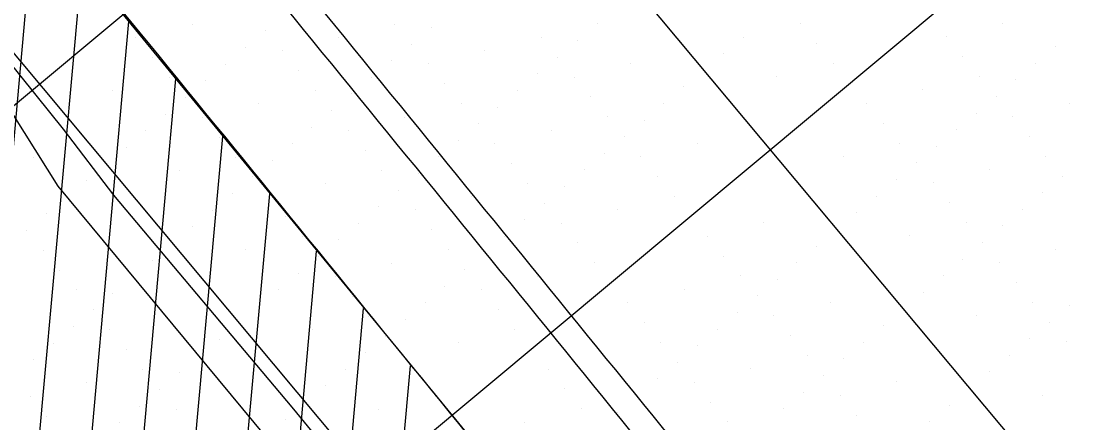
# Model space of a CAD drawing. Extents: x 2042995 to 2043795, y 305365 to 306249.
# Drawn here: x 2043388.81 to 2043429.34, y 305692.47 to 305707.98 of the extents above; entities that cross this region are included whole.
import ezdxf

# ---------------------------------------------------------------- set-up
doc = ezdxf.new("R2010")
doc.units = 0
for name, color, linetype in [('BR_CONCRETE', 7, 'Continuous'), ('BR_EXIST_GROUND_CL', 7, 'Continuous'), ('BR_EXIST_GROUND_LT', 7, 'Continuous'), ('BR_EXIST_GROUND_RT', 7, 'Continuous'), ('BR_GRID DOTS', 7, 'Continuous'), ('BR_GRID LINES', 7, 'Continuous'), ('BR_PRESTRESSED BEAM', 7, 'Continuous'), ('BR_TABLE LINES', 7, 'Continuous')]:
    doc.layers.add(name, color=color, linetype=linetype)

msp = doc.modelspace()

# ---------------------------------------------------------------- linework, layer by layer
at = {"layer": 'BR_CONCRETE'}
for points in [[(2043139.109, 306017.548), (2043148.199, 306007.16), (2043160.233, 305993.368), (2043172.245, 305979.557), (2043184.234, 305965.727), (2043196.201, 305951.879), (2043208.145, 305938.012), (2043220.067, 305924.126), (2043231.966, 305910.221), (2043243.843, 305896.297), (2043255.698, 305882.355), (2043267.529, 305868.394), (2043279.339, 305854.414), (2043291.126, 305840.415), (2043302.89, 305826.398), (2043314.632, 305812.361), (2043326.352, 305798.306), (2043338.049, 305784.233), (2043349.724, 305770.14), (2043361.376, 305756.029), (2043373.005, 305741.899), (2043384.613, 305727.75), (2043396.197, 305713.582), (2043407.76, 305699.396), (2043419.299, 305685.191), (2043430.817, 305670.967), (2043442.311, 305656.724), (2043453.784, 305642.463), (2043465.234, 305628.182), (2043476.661, 305613.883), (2043488.066, 305599.566), (2043499.448, 305585.229), (2043510.808, 305570.874), (2043522.146, 305556.5), (2043533.461, 305542.107), (2043544.753, 305527.695), (2043547.219, 305524.543)], [(2043273.14, 305860.139), (2043278.86, 305853.362), (2043290.647, 305839.364), (2043302.411, 305825.346), (2043314.153, 305811.31), (2043325.873, 305797.255), (2043337.57, 305783.181), (2043349.245, 305769.089), (2043360.897, 305754.977), (2043372.526, 305740.847), (2043384.134, 305726.698), (2043395.718, 305712.531), (2043407.281, 305698.344), (2043418.82, 305684.139), (2043425.623, 305675.744)]]:
    msp.add_spline(points, degree=3, dxfattribs=at)
at = {"layer": 'BR_EXIST_GROUND_CL'}
msp.add_lwpolyline([(2043338.156, 305736.064), (2043343.356, 305729.655), (2043359.035, 305710.311), (2043370.6, 305716.249), (2043373.991, 305717.972), (2043376.489, 305716.564), (2043384.158, 305712.004), (2043388.691, 305713.145), (2043388.719, 305713.157), (2043388.724, 305713.15), (2043388.86, 305712.984), (2043404.564, 305693.828), (2043404.746, 305693.605), (2043415.952, 305679.935), (2043416.228, 305679.59), (2043431.602, 305660.44), (2043431.917, 305660.046), (2043447.252, 305640.944), (2043447.607, 305640.502), (2043462.901, 305621.449), (2043463.289, 305620.965), (2043478.169, 305602.429), (2043493.131, 305583.244)], dxfattribs=at)
at = {"layer": 'BR_EXIST_GROUND_LT'}
msp.add_lwpolyline([(2043354.799, 305715.351), (2043359.926, 305717.738), (2043364.872, 305720.524), (2043365.854, 305721.02), (2043368.102, 305722.072), (2043368.313, 305722.175), (2043369.573, 305721.387), (2043370.345, 305720.837), (2043376.349, 305716.515), (2043382.505, 305710.7), (2043387.619, 305705.755), (2043390.235, 305701.607), (2043398.668, 305691.436), (2043408.268, 305679.814), (2043412.161, 305676.205), (2043414.832, 305672.889), (2043427.68, 305656.627), (2043430.646, 305652.948), (2043443.204, 305637.057), (2043446.485, 305632.99)], dxfattribs=at)
at = {"layer": 'BR_EXIST_GROUND_RT'}
msp.add_lwpolyline([(2043346.769, 305725.658), (2043363.272, 305705.271), (2043374.342, 305711.011), (2043376.064, 305711.93), (2043378.089, 305712.973), (2043379.626, 305712.231), (2043380.137, 305712.006), (2043383.072, 305710.363), (2043386.038, 305708.267), (2043387.272, 305707.367), (2043388.278, 305706.497), (2043390.439, 305703.811), (2043392.38, 305701.256), (2043399.25, 305693.074), (2043406.074, 305684.764), (2043407.71, 305682.279), (2043408.739, 305680.988), (2043410.315, 305679.334), (2043417.513, 305670.199), (2043422.514, 305662.658), (2043427.629, 305656.269), (2043439.785, 305641.081), (2043443.164, 305636.641), (2043455.044, 305621.797)], dxfattribs=at)
at = {"layer": 'BR_GRID DOTS'}
for p, q in [((2043395.419, 305707.851), (2043395.419, 305707.851)), ((2043403.229, 305707.859), (2043403.229, 305707.859)), ((2043404.638, 305707.733), (2043404.638, 305707.733)), ((2043411.039, 305707.868), (2043411.039, 305707.868)), ((2043418.85, 305707.876), (2043418.85, 305707.876)), ((2043426.66, 305707.885), (2043426.66, 305707.885)), ((2043393.243, 305707.336), (2043393.243, 305707.336)), ((2043398.236, 305707.598), (2043398.236, 305707.598)), ((2043401.053, 305707.345), (2043401.053, 305707.345)), ((2043408.863, 305707.353), (2043408.863, 305707.353)), ((2043416.674, 305707.362), (2043416.674, 305707.362)), ((2043424.484, 305707.37), (2043424.484, 305707.37)), ((2043397.468, 305706.957), (2043397.468, 305706.957)), ((2043403.87, 305707.092), (2043403.87, 305707.092)), ((2043410.272, 305707.227), (2043410.272, 305707.227)), ((2043419.491, 305707.109), (2043419.491, 305707.109)), ((2043428.709, 305706.991), (2043428.709, 305706.991)), ((2043393.884, 305706.569), (2043393.884, 305706.569)), ((2043398.877, 305706.83), (2043398.877, 305706.83)), ((2043403.103, 305706.451), (2043403.103, 305706.451)), ((2043406.687, 305706.839), (2043406.687, 305706.839)), ((2043409.504, 305706.586), (2043409.504, 305706.586)), ((2043415.906, 305706.721), (2043415.906, 305706.721)), ((2043425.125, 305706.603), (2043425.125, 305706.603)), ((2043396.701, 305706.316), (2043396.701, 305706.316)), ((2043399.518, 305706.063), (2043399.518, 305706.063)), ((2043404.511, 305706.324), (2043404.511, 305706.324)), ((2043412.321, 305706.333), (2043412.321, 305706.333)), ((2043415.138, 305706.08), (2043415.138, 305706.08)), ((2043420.132, 305706.341), (2043420.132, 305706.341)), ((2043427.942, 305706.35), (2043427.942, 305706.35)), ((2043394.525, 305705.801), (2043394.525, 305705.801)), ((2043395.933, 305705.675), (2043395.933, 305705.675)), ((2043402.335, 305705.81), (2043402.335, 305705.81)), ((2043408.737, 305705.945), (2043408.737, 305705.945)), ((2043410.145, 305705.818), (2043410.145, 305705.818)), ((2043417.956, 305705.827), (2043417.956, 305705.827)), ((2043425.766, 305705.835), (2043425.766, 305705.835)), ((2043427.174, 305705.709), (2043427.174, 305705.709)), ((2043392.349, 305705.287), (2043392.349, 305705.287)), ((2043400.159, 305705.295), (2043400.159, 305705.295)), ((2043405.152, 305705.557), (2043405.152, 305705.557)), ((2043407.969, 305705.304), (2043407.969, 305705.304)), ((2043414.371, 305705.439), (2043414.371, 305705.439)), ((2043423.59, 305705.321), (2043423.59, 305705.321)), ((2043395.166, 305705.034), (2043395.166, 305705.034)), ((2043401.568, 305705.169), (2043401.568, 305705.169)), ((2043410.786, 305705.051), (2043410.786, 305705.051)), ((2043426.407, 305705.068), (2043426.407, 305705.068)), ((2043397.983, 305704.781), (2043397.983, 305704.781)), ((2043400.8, 305704.528), (2043400.8, 305704.528)), ((2043405.793, 305704.789), (2043405.793, 305704.789)), ((2043407.202, 305704.663), (2043407.202, 305704.663)), ((2043413.603, 305704.798), (2043413.603, 305704.798)), ((2043421.414, 305704.806), (2043421.414, 305704.806)), ((2043425.639, 305704.427), (2043425.639, 305704.427)), ((2043429.224, 305704.815), (2043429.224, 305704.815)), ((2043394.398, 305704.393), (2043394.398, 305704.393)), ((2043395.807, 305704.266), (2043395.807, 305704.266)), ((2043403.617, 305704.275), (2043403.617, 305704.275)), ((2043406.434, 305704.022), (2043406.434, 305704.022)), ((2043411.427, 305704.283), (2043411.427, 305704.283)), ((2043412.836, 305704.157), (2043412.836, 305704.157)), ((2043422.055, 305704.039), (2043422.055, 305704.039)), ((2043427.048, 305704.3), (2043427.048, 305704.3)), ((2043393.631, 305703.752), (2043393.631, 305703.752)), ((2043400.033, 305703.887), (2043400.033, 305703.887)), ((2043401.441, 305703.76), (2043401.441, 305703.76)), ((2043409.251, 305703.769), (2043409.251, 305703.769)), ((2043424.872, 305703.786), (2043424.872, 305703.786)), ((2043396.448, 305703.499), (2043396.448, 305703.499)), ((2043399.265, 305703.246), (2043399.265, 305703.246)), ((2043405.667, 305703.381), (2043405.667, 305703.381)), ((2043407.075, 305703.254), (2043407.075, 305703.254)), ((2043412.068, 305703.516), (2043412.068, 305703.516)), ((2043414.885, 305703.263), (2043414.885, 305703.263)), ((2043422.696, 305703.271), (2043422.696, 305703.271)), ((2043427.689, 305703.533), (2043427.689, 305703.533)), ((2043392.863, 305703.111), (2043392.863, 305703.111)), ((2043402.082, 305702.993), (2043402.082, 305702.993)), ((2043411.301, 305702.875), (2043411.301, 305702.875)), ((2043424.104, 305703.145), (2043424.104, 305703.145)), ((2043389.279, 305702.723), (2043389.279, 305702.723)), ((2043392.096, 305702.47), (2043392.096, 305702.47)), ((2043397.089, 305702.731), (2043397.089, 305702.731)), ((2043398.497, 305702.605), (2043398.497, 305702.605)), ((2043404.899, 305702.74), (2043404.899, 305702.74)), ((2043407.716, 305702.487), (2043407.716, 305702.487)), ((2043412.709, 305702.748), (2043412.709, 305702.748)), ((2043420.52, 305702.757), (2043420.52, 305702.757)), ((2043423.337, 305702.504), (2043423.337, 305702.504)), ((2043428.33, 305702.765), (2043428.33, 305702.765)), ((2043394.913, 305702.217), (2043394.913, 305702.217)), ((2043402.723, 305702.225), (2043402.723, 305702.225)), ((2043404.132, 305702.099), (2043404.132, 305702.099)), ((2043410.533, 305702.234), (2043410.533, 305702.234)), ((2043426.154, 305702.251), (2043426.154, 305702.251)), ((2043428.971, 305701.998), (2043428.971, 305701.998)), ((2043391.328, 305701.829), (2043391.328, 305701.829)), ((2043397.73, 305701.964), (2043397.73, 305701.964)), ((2043400.547, 305701.711), (2043400.547, 305701.711)), ((2043408.357, 305701.719), (2043408.357, 305701.719)), ((2043409.766, 305701.593), (2043409.766, 305701.593)), ((2043413.35, 305701.981), (2043413.35, 305701.981)), ((2043422.569, 305701.863), (2043422.569, 305701.863)), ((2043423.978, 305701.736), (2043423.978, 305701.736)), ((2043390.561, 305701.188), (2043390.561, 305701.188)), ((2043396.962, 305701.323), (2043396.962, 305701.323)), ((2043398.371, 305701.196), (2043398.371, 305701.196)), ((2043403.364, 305701.458), (2043403.364, 305701.458)), ((2043406.181, 305701.205), (2043406.181, 305701.205)), ((2043413.991, 305701.213), (2043413.991, 305701.213)), ((2043421.802, 305701.222), (2043421.802, 305701.222)), ((2043428.203, 305701.357), (2043428.203, 305701.357)), ((2043402.597, 305700.817), (2043402.597, 305700.817)), ((2043408.998, 305700.952), (2043408.998, 305700.952)), ((2043424.619, 305700.969), (2043424.619, 305700.969)), ((2043389.793, 305700.547), (2043389.793, 305700.547)), ((2043396.195, 305700.682), (2043396.195, 305700.682)), ((2043399.012, 305700.429), (2043399.012, 305700.429)), ((2043404.005, 305700.69), (2043404.005, 305700.69)), ((2043411.815, 305700.699), (2043411.815, 305700.699)), ((2043421.034, 305700.581), (2043421.034, 305700.581)), ((2043427.436, 305700.716), (2043427.436, 305700.716)), ((2043395.427, 305700.041), (2043395.427, 305700.041)), ((2043401.829, 305700.176), (2043401.829, 305700.176)), ((2043408.231, 305700.311), (2043408.231, 305700.311)), ((2043409.639, 305700.184), (2043409.639, 305700.184)), ((2043417.45, 305700.193), (2043417.45, 305700.193)), ((2043425.26, 305700.201), (2043425.26, 305700.201)), ((2043426.668, 305700.075), (2043426.668, 305700.075)), ((2043389.026, 305699.905), (2043389.026, 305699.905)), ((2043391.843, 305699.652), (2043391.843, 305699.652)), ((2043399.653, 305699.661), (2043399.653, 305699.661)), ((2043404.646, 305699.923), (2043404.646, 305699.923)), ((2043407.463, 305699.67), (2043407.463, 305699.67)), ((2043415.274, 305699.678), (2043415.274, 305699.678)), ((2043420.267, 305699.94), (2043420.267, 305699.94)), ((2043423.084, 305699.687), (2043423.084, 305699.687)), ((2043394.66, 305699.4), (2043394.66, 305699.4)), ((2043401.062, 305699.535), (2043401.062, 305699.535)), ((2043405.287, 305699.155), (2043405.287, 305699.155)), ((2043410.28, 305699.417), (2043410.28, 305699.417)), ((2043419.499, 305699.299), (2043419.499, 305699.299)), ((2043425.901, 305699.434), (2043425.901, 305699.434)), ((2043428.718, 305699.181), (2043428.718, 305699.181)), ((2043389.667, 305699.138), (2043389.667, 305699.138)), ((2043393.892, 305698.758), (2043393.892, 305698.758)), ((2043397.477, 305699.147), (2043397.477, 305699.147)), ((2043400.294, 305698.894), (2043400.294, 305698.894)), ((2043406.696, 305699.029), (2043406.696, 305699.029)), ((2043415.915, 305698.911), (2043415.915, 305698.911)), ((2043425.133, 305698.793), (2043425.133, 305698.793)), ((2043390.308, 305698.37), (2043390.308, 305698.37)), ((2043403.111, 305698.641), (2043403.111, 305698.641)), ((2043405.928, 305698.388), (2043405.928, 305698.388)), ((2043410.921, 305698.649), (2043410.921, 305698.649)), ((2043418.732, 305698.658), (2043418.732, 305698.658)), ((2043426.542, 305698.666), (2043426.542, 305698.666)), ((2043393.125, 305698.117), (2043393.125, 305698.117)), ((2043399.527, 305698.253), (2043399.527, 305698.253)), ((2043400.935, 305698.126), (2043400.935, 305698.126)), ((2043408.745, 305698.135), (2043408.745, 305698.135)), ((2043416.556, 305698.143), (2043416.556, 305698.143)), ((2043417.964, 305698.017), (2043417.964, 305698.017)), ((2043424.366, 305698.152), (2043424.366, 305698.152)), ((2043390.949, 305697.603), (2043390.949, 305697.603)), ((2043398.759, 305697.611), (2043398.759, 305697.611)), ((2043405.161, 305697.747), (2043405.161, 305697.747)), ((2043406.569, 305697.62), (2043406.569, 305697.62)), ((2043414.38, 305697.629), (2043414.38, 305697.629)), ((2043427.183, 305697.899), (2043427.183, 305697.899)), ((2043392.357, 305697.476), (2043392.357, 305697.476)), ((2043401.576, 305697.358), (2043401.576, 305697.358)), ((2043417.197, 305697.376), (2043417.197, 305697.376)), ((2043423.598, 305697.511), (2043423.598, 305697.511)), ((2043427.824, 305697.131), (2043427.824, 305697.131)), ((2043391.59, 305696.835), (2043391.59, 305696.835)), ((2043397.992, 305696.97), (2043397.992, 305696.97)), ((2043404.393, 305697.106), (2043404.393, 305697.106)), ((2043407.21, 305696.853), (2043407.21, 305696.853)), ((2043412.203, 305697.114), (2043412.203, 305697.114)), ((2043416.429, 305696.735), (2043416.429, 305696.735)), ((2043420.014, 305697.123), (2043420.014, 305697.123)), ((2043422.831, 305696.87), (2043422.831, 305696.87)), ((2043429.232, 305697.005), (2043429.232, 305697.005)), ((2043394.407, 305696.582), (2043394.407, 305696.582)), ((2043397.224, 305696.329), (2043397.224, 305696.329)), ((2043402.217, 305696.591), (2043402.217, 305696.591)), ((2043403.626, 305696.464), (2043403.626, 305696.464)), ((2043412.844, 305696.347), (2043412.844, 305696.347)), ((2043417.838, 305696.608), (2043417.838, 305696.608)), ((2043425.648, 305696.617), (2043425.648, 305696.617)), ((2043428.465, 305696.364), (2043428.465, 305696.364)), ((2043390.822, 305696.194), (2043390.822, 305696.194)), ((2043392.231, 305696.068), (2043392.231, 305696.068)), ((2043400.041, 305696.076), (2043400.041, 305696.076)), ((2043407.851, 305696.085), (2043407.851, 305696.085)), ((2043415.662, 305696.094), (2043415.662, 305696.094)), ((2043422.063, 305696.229), (2043422.063, 305696.229)), ((2043390.055, 305695.553), (2043390.055, 305695.553)), ((2043396.456, 305695.688), (2043396.456, 305695.688)), ((2043402.858, 305695.823), (2043402.858, 305695.823)), ((2043405.675, 305695.57), (2043405.675, 305695.57)), ((2043413.485, 305695.579), (2043413.485, 305695.579)), ((2043418.479, 305695.841), (2043418.479, 305695.841)), ((2043421.296, 305695.588), (2043421.296, 305695.588)), ((2043427.697, 305695.723), (2043427.697, 305695.723)), ((2043429.106, 305695.596), (2043429.106, 305695.596)), ((2043392.872, 305695.3), (2043392.872, 305695.3)), ((2043402.091, 305695.182), (2043402.091, 305695.182)), ((2043414.894, 305695.453), (2043414.894, 305695.453)), ((2043389.287, 305694.912), (2043389.287, 305694.912)), ((2043395.689, 305695.047), (2043395.689, 305695.047)), ((2043403.499, 305695.056), (2043403.499, 305695.056)), ((2043411.309, 305695.064), (2043411.309, 305695.064)), ((2043414.127, 305694.812), (2043414.127, 305694.812)), ((2043419.12, 305695.073), (2043419.12, 305695.073)), ((2043420.528, 305694.947), (2043420.528, 305694.947)), ((2043426.93, 305695.082), (2043426.93, 305695.082)), ((2043393.513, 305694.533), (2043393.513, 305694.533)), ((2043394.921, 305694.406), (2043394.921, 305694.406)), ((2043401.323, 305694.541), (2043401.323, 305694.541)), ((2043409.133, 305694.55), (2043409.133, 305694.55)), ((2043416.944, 305694.559), (2043416.944, 305694.559)), ((2043419.761, 305694.306), (2043419.761, 305694.306)), ((2043426.162, 305694.441), (2043426.162, 305694.441)), ((2043391.337, 305694.018), (2043391.337, 305694.018)), ((2043400.556, 305693.9), (2043400.556, 305693.9)), ((2043404.14, 305694.288), (2043404.14, 305694.288)), ((2043413.359, 305694.17), (2043413.359, 305694.17)), ((2043414.768, 305694.044), (2043414.768, 305694.044)), ((2043422.578, 305694.053), (2043422.578, 305694.053)), ((2043389.161, 305693.504), (2043389.161, 305693.504)), ((2043394.154, 305693.765), (2043394.154, 305693.765)), ((2043396.971, 305693.512), (2043396.971, 305693.512)), ((2043404.781, 305693.521), (2043404.781, 305693.521)), ((2043409.774, 305693.782), (2043409.774, 305693.782)), ((2043412.591, 305693.529), (2043412.591, 305693.529)), ((2043418.993, 305693.665), (2043418.993, 305693.665)), ((2043420.402, 305693.538), (2043420.402, 305693.538)), ((2043425.395, 305693.8), (2043425.395, 305693.8)), ((2043428.212, 305693.547), (2043428.212, 305693.547)), ((2043393.386, 305693.124), (2043393.386, 305693.124)), ((2043399.788, 305693.259), (2043399.788, 305693.259)), ((2043415.409, 305693.276), (2043415.409, 305693.276)), ((2043424.627, 305693.159), (2043424.627, 305693.159)), ((2043389.802, 305692.736), (2043389.802, 305692.736)), ((2043394.795, 305692.998), (2043394.795, 305692.998)), ((2043402.605, 305693.006), (2043402.605, 305693.006)), ((2043410.415, 305693.015), (2043410.415, 305693.015)), ((2043411.824, 305692.888), (2043411.824, 305692.888)), ((2043418.226, 305693.023), (2043418.226, 305693.023)), ((2043421.043, 305692.77), (2043421.043, 305692.77)), ((2043392.619, 305692.483), (2043392.619, 305692.483)), ((2043399.021, 305692.618), (2043399.021, 305692.618)), ((2043408.239, 305692.5), (2043408.239, 305692.5)), ((2043416.05, 305692.509), (2043416.05, 305692.509)), ((2043423.86, 305692.518), (2043423.86, 305692.518))]:
    msp.add_line(p, q, dxfattribs=at)
at = {"layer": 'BR_GRID LINES'}
for p, q in [((2043137.788, 306038.16), (2043569.411, 305521.364)), ((2043122.438, 306025.339), (2043554.061, 305508.544)), ((2043450.933, 305756.822), (2043297.429, 305628.617)), ((2043463.754, 305741.471), (2043310.25, 305613.266))]:
    msp.add_line(p, q, dxfattribs=at)
at = {"layer": 'BR_PRESTRESSED BEAM'}
msp.add_spline([(2043269.336, 305856.962), (2043274.734, 305850.568), (2043286.521, 305836.569), (2043298.285, 305822.551), (2043310.027, 305808.515), (2043321.747, 305794.46), (2043333.444, 305780.386), (2043345.119, 305766.294), (2043356.771, 305752.183), (2043368.4, 305738.053), (2043380.007, 305723.904), (2043391.592, 305709.736), (2043403.154, 305695.55), (2043414.694, 305681.345), (2043421.811, 305672.561)], degree=3, dxfattribs=at)
at = {"layer": 'BR_TABLE LINES'}
for p, q in [((2043389.343, 305712.392), (2043386.991, 305686.201)), ((2043391.152, 305710.177), (2043388.921, 305685.328)), ((2043392.961, 305707.962), (2043390.85, 305684.454)), ((2043394.77, 305705.746), (2043392.78, 305683.581)), ((2043396.579, 305703.531), (2043394.709, 305682.707)), ((2043398.389, 305701.316), (2043396.639, 305681.834)), ((2043400.198, 305699.101), (2043398.569, 305680.96)), ((2043402.007, 305696.885), (2043400.498, 305680.087)), ((2043403.816, 305694.67), (2043402.428, 305679.214))]:
    msp.add_line(p, q, dxfattribs=at)

doc.saveas('drawing.dxf')
